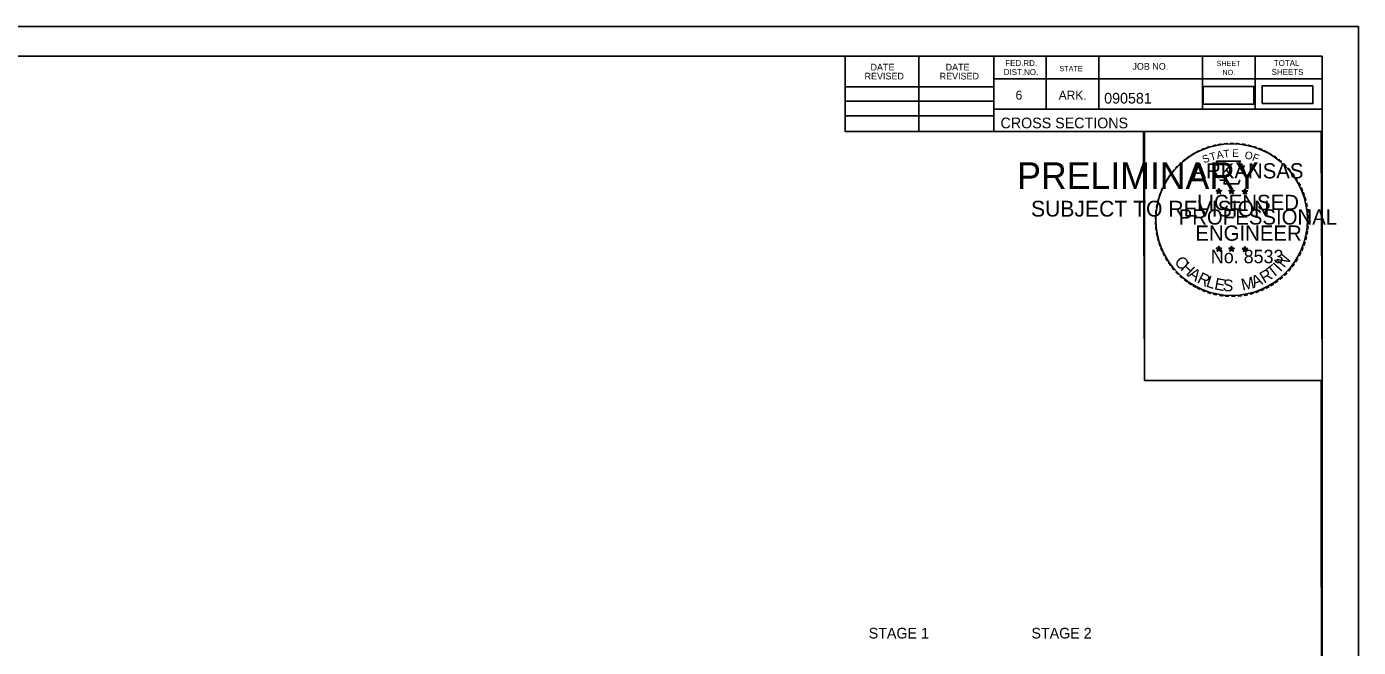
# Model space of a CAD drawing. Extents: x 1322838 to 1324533, y 339903 to 351025.
# Drawn here: x 1323691.8 to 1323866.6, y 346387.2 to 346468.6 of the extents above; entities that cross this region are included whole.
import ezdxf

# ---------------------------------------------------------------- set-up
doc = ezdxf.new("R2010")
doc.units = 0
for name, color, linetype in [('R_Axis Annot', 7, 'Continuous'), ('R_Border', 7, 'Continuous'), ('R_Border PE', 7, 'Continuous'), ('R_Border Prem', 7, 'Continuous'), ('R_Drive', 7, 'Continuous'), ('R_No Plot', 7, 'Continuous')]:
    doc.layers.add(name, color=color, linetype=linetype)

msp = doc.modelspace()

# ---------------------------------------------------------------- linework, layer by layer
at = {"layer": 'R_Border'}
for p, q in [((1323545.72, 346464.75), (1323861.9, 346464.75)), ((1323698.24, 346464.49), (1323698.24, 346464.49)), ((1323698.24, 346464.49), (1323698.24, 346464.49)), ((1323799.26, 346454.87), (1323799.26, 346464.75)), ((1323808.94, 346454.87), (1323808.94, 346464.75)), ((1323818.8, 346464.75), (1323818.8, 346454.87)), ((1323825.64, 346464.75), (1323825.64, 346457.81)), ((1323832.58, 346464.75), (1323832.58, 346457.81)), ((1323846.16, 346464.75), (1323846.16, 346457.81)), ((1323853.1, 346464.75), (1323853.1, 346457.81)), ((1323861.9, 346259.29), (1323861.9, 346464.75)), ((1323799.26, 346460.73), (1323818.8, 346460.73)), ((1323861.9, 346461.81), (1323818.8, 346461.81)), ((1323861.9, 346461.83), (1323861.9, 346461.83)), ((1323799.26, 346458.87), (1323818.8, 346458.87)), ((1323799.26, 346456.93), (1323818.8, 346456.93)), ((1323861.9, 346457.81), (1323818.8, 346457.81)), ((1323821.76, 346457.81), (1323861.9, 346457.81)), ((1323861.9, 346454.87), (1323799.26, 346454.87))]:
    msp.add_line(p, q, dxfattribs=at)
at = {"layer": 'R_Border PE'}
for p, q in [((1323847.98, 346447.13), (1323848.33, 346447.02)), ((1323847.98, 346447.13), (1323848.23, 346447.08)), ((1323847.98, 346447.13), (1323848.22, 346447)), ((1323848.11, 346446.72), (1323848.33, 346447.02)), ((1323848.11, 346446.72), (1323848.24, 346446.96)), ((1323848.11, 346446.72), (1323848.33, 346446.94)), ((1323848.33, 346447.38), (1323848.29, 346447.13)), ((1323848.33, 346447.02), (1323848.33, 346447.38)), ((1323848.33, 346447.38), (1323848.38, 346447.13)), ((1323848.68, 346447.13), (1323848.33, 346447.02)), ((1323848.54, 346446.72), (1323848.33, 346447.02)), ((1323848.54, 346446.72), (1323848.33, 346446.93)), ((1323848.68, 346447.13), (1323848.39, 346447.08)), ((1323848.54, 346446.72), (1323848.41, 346447.01)), ((1323848.68, 346447.13), (1323848.47, 346447.02)), ((1323849.65, 346447.13), (1323850, 346447.02)), ((1323849.65, 346447.13), (1323849.9, 346447.08)), ((1323849.65, 346447.13), (1323849.89, 346447)), ((1323849.78, 346446.72), (1323850, 346447.02)), ((1323849.78, 346446.72), (1323849.91, 346446.96)), ((1323849.78, 346446.72), (1323850, 346446.94)), ((1323850, 346447.38), (1323849.96, 346447.13)), ((1323850, 346447.02), (1323850, 346447.38)), ((1323850, 346447.38), (1323850.05, 346447.13)), ((1323850.35, 346447.13), (1323850, 346447.02)), ((1323850.21, 346446.72), (1323850, 346447.02)), ((1323850.21, 346446.72), (1323850, 346446.93)), ((1323850.35, 346447.13), (1323850.06, 346447.08)), ((1323850.21, 346446.72), (1323850.08, 346447.01)), ((1323850.35, 346447.13), (1323850.14, 346447.02)), ((1323851.41, 346447.11), (1323851.76, 346447)), ((1323851.41, 346447.11), (1323851.67, 346447.07)), ((1323851.41, 346447.11), (1323851.65, 346446.99)), ((1323851.55, 346446.71), (1323851.76, 346447)), ((1323851.55, 346446.71), (1323851.67, 346446.95)), ((1323851.55, 346446.71), (1323851.76, 346446.92)), ((1323851.76, 346447.37), (1323851.72, 346447.12)), ((1323851.76, 346447), (1323851.76, 346447.37)), ((1323851.76, 346447.37), (1323851.81, 346447.12)), ((1323852.11, 346447.11), (1323851.76, 346447)), ((1323851.98, 346446.71), (1323851.76, 346447)), ((1323851.98, 346446.71), (1323851.76, 346446.92)), ((1323852.11, 346447.11), (1323851.82, 346447.07)), ((1323851.98, 346446.71), (1323851.84, 346447)), ((1323852.11, 346447.11), (1323851.91, 346447.01)), ((1323847.98, 346439.55), (1323848.33, 346439.44)), ((1323847.98, 346439.55), (1323848.23, 346439.51)), ((1323847.98, 346439.55), (1323848.21, 346439.43)), ((1323848.11, 346439.15), (1323848.33, 346439.44)), ((1323848.11, 346439.15), (1323848.24, 346439.39)), ((1323848.11, 346439.15), (1323848.32, 346439.36)), ((1323848.33, 346439.81), (1323848.28, 346439.56)), ((1323848.54, 346439.15), (1323848.32, 346439.36)), ((1323848.33, 346439.44), (1323848.33, 346439.81)), ((1323848.33, 346439.81), (1323848.37, 346439.56)), ((1323848.67, 346439.55), (1323848.33, 346439.44)), ((1323848.54, 346439.15), (1323848.33, 346439.44)), ((1323848.67, 346439.55), (1323848.39, 346439.5)), ((1323848.54, 346439.15), (1323848.4, 346439.44)), ((1323848.67, 346439.55), (1323848.47, 346439.45)), ((1323849.65, 346439.55), (1323849.99, 346439.44)), ((1323849.65, 346439.55), (1323849.9, 346439.51)), ((1323849.65, 346439.55), (1323849.88, 346439.43)), ((1323849.78, 346439.15), (1323849.99, 346439.44)), ((1323849.78, 346439.15), (1323849.9, 346439.39)), ((1323849.78, 346439.15), (1323849.99, 346439.36)), ((1323849.99, 346439.81), (1323849.95, 346439.56)), ((1323849.99, 346439.44), (1323849.99, 346439.81)), ((1323849.99, 346439.81), (1323850.04, 346439.56)), ((1323850.34, 346439.55), (1323849.99, 346439.44)), ((1323850.21, 346439.15), (1323849.99, 346439.44)), ((1323850.21, 346439.15), (1323849.99, 346439.36)), ((1323850.34, 346439.55), (1323850.06, 346439.5)), ((1323850.21, 346439.15), (1323850.07, 346439.44)), ((1323850.34, 346439.55), (1323850.14, 346439.45)), ((1323851.41, 346439.54), (1323851.76, 346439.43)), ((1323851.41, 346439.54), (1323851.67, 346439.5)), ((1323851.41, 346439.54), (1323851.65, 346439.42)), ((1323851.55, 346439.14), (1323851.76, 346439.43)), ((1323851.55, 346439.14), (1323851.67, 346439.38)), ((1323851.55, 346439.14), (1323851.76, 346439.35)), ((1323851.76, 346439.8), (1323851.72, 346439.55)), ((1323851.76, 346439.43), (1323851.76, 346439.8)), ((1323851.76, 346439.8), (1323851.81, 346439.55)), ((1323852.11, 346439.54), (1323851.76, 346439.43)), ((1323851.97, 346439.14), (1323851.76, 346439.43)), ((1323851.97, 346439.14), (1323851.76, 346439.35)), ((1323852.11, 346439.54), (1323851.82, 346439.49)), ((1323851.97, 346439.14), (1323851.84, 346439.43)), ((1323852.11, 346439.54), (1323851.9, 346439.44))]:
    msp.add_line(p, q, dxfattribs=at)
for points in [[(1323848.02, 346451), (1323848.29, 346450.18)], [(1323851.53, 346450.08), (1323851.67, 346450.37), (1323850.99, 346450.34), (1323851.14, 346451), (1323848.02, 346451)], [(1323848.51, 346448.58), (1323848.51, 346448.49), (1323849.08, 346448.48), (1323849.02, 346448), (1323850.89, 346448), (1323851.09, 346448.54)], [(1323848.33, 346447.38), (1323848.54, 346446.72), (1323847.98, 346447.13), (1323848.68, 346447.13), (1323848.11, 346446.72), (1323848.33, 346447.38)], [(1323850, 346447.38), (1323850.21, 346446.72), (1323849.65, 346447.13), (1323850.35, 346447.13), (1323849.78, 346446.72), (1323850, 346447.38)], [(1323851.76, 346447.37), (1323851.98, 346446.71), (1323851.41, 346447.11), (1323852.11, 346447.11), (1323851.55, 346446.71), (1323851.76, 346447.37)], [(1323848.33, 346439.81), (1323848.54, 346439.15), (1323847.98, 346439.55), (1323848.67, 346439.55), (1323848.11, 346439.15), (1323848.33, 346439.81)], [(1323849.99, 346439.81), (1323850.21, 346439.15), (1323849.65, 346439.55), (1323850.34, 346439.55), (1323849.78, 346439.15), (1323849.99, 346439.81)], [(1323851.76, 346439.8), (1323851.97, 346439.14), (1323851.41, 346439.54), (1323852.11, 346439.54), (1323851.55, 346439.14), (1323851.76, 346439.8)]]:
    msp.add_lwpolyline(points, dxfattribs=at)
for centre, radius in [((1323848.33, 346447.02), 0.172), ((1323848.33, 346447.02), 0.145), ((1323848.33, 346447.02), 0.116), ((1323848.33, 346447.02), 0.0991), ((1323848.33, 346447.02), 0.0747), ((1323848.33, 346447.02), 0.0495), ((1323848.33, 346447.02), 0.0296), ((1323850, 346447.02), 0.172), ((1323850, 346447.02), 0.145), ((1323850, 346447.02), 0.116), ((1323850, 346447.02), 0.0991), ((1323850, 346447.02), 0.0747), ((1323850, 346447.02), 0.0495), ((1323850, 346447.02), 0.0296), ((1323851.76, 346447), 0.172), ((1323851.76, 346447), 0.145), ((1323851.76, 346447), 0.116), ((1323851.76, 346447), 0.0991), ((1323851.76, 346447), 0.0747), ((1323851.76, 346447), 0.0495), ((1323851.76, 346447), 0.0296), ((1323848.32, 346439.44), 0.172), ((1323848.32, 346439.44), 0.145), ((1323848.32, 346439.44), 0.116), ((1323848.32, 346439.44), 0.0991), ((1323848.32, 346439.44), 0.0747), ((1323848.32, 346439.44), 0.0495), ((1323848.32, 346439.44), 0.0296), ((1323849.99, 346439.44), 0.172), ((1323849.99, 346439.44), 0.145), ((1323849.99, 346439.44), 0.116), ((1323849.99, 346439.44), 0.0991), ((1323849.99, 346439.44), 0.0747), ((1323849.99, 346439.44), 0.0495), ((1323849.99, 346439.44), 0.0296), ((1323851.76, 346439.43), 0.172), ((1323851.76, 346439.43), 0.145), ((1323851.76, 346439.43), 0.116), ((1323851.76, 346439.43), 0.0991), ((1323851.76, 346439.43), 0.0747), ((1323851.76, 346439.43), 0.0495), ((1323851.76, 346439.43), 0.0296)]:
    msp.add_circle(centre, radius, dxfattribs=at)
at = {"layer": 'R_Drive'}
for points in [[(1323846.25, 346458.49), (1323852.94, 346458.49), (1323852.94, 346460.8), (1323846.25, 346460.8)], [(1323854, 346458.55), (1323860.68, 346458.55), (1323860.68, 346460.86), (1323854, 346460.86)]]:
    msp.add_lwpolyline(points, close=True, dxfattribs=at)
at = {"layer": 'R_No Plot'}
for p, q in [((1323533.31, 346468.65), (1323866.65, 346468.65)), ((1323837.93, 346432.42), (1323837.93, 346432.42))]:
    msp.add_line(p, q, dxfattribs=at)
for points in [[(1323533.31, 346468.65), (1323866.65, 346468.65), (1323866.65, 346255.31), (1323533.31, 346255.31)], [(1323779.64, 346464.75), (1323799.26, 346464.75), (1323799.26, 346454.87), (1323815.37, 346454.87), (1323838.57, 346454.87), (1323838.57, 346422.2), (1323861.77, 346422.2), (1323861.9, 346259.29), (1323545.72, 346259.29), (1323545.72, 346464.75)], [(1323838.43, 346454.87), (1323861.77, 346454.87), (1323861.91, 346422.2), (1323838.57, 346422.2)]]:
    msp.add_lwpolyline(points, close=True, dxfattribs=at)
msp.add_circle((1323850.01, 346443.31), 9.95, dxfattribs=at)

# ---------------------------------------------------------------- texts
at = {"layer": 'R_Axis Annot'}
for s, p in [('STAGE 1', (1323802.35, 346388.32)), ('STAGE 2', (1323823.72, 346388.32))]:
    msp.add_text(s, height=1.4, dxfattribs=at).set_placement(p)
at = {"layer": 'R_Border'}
for s, height, p in [('DATE', 0.879, (1323802.59, 346462.89)), ('DATE', 0.879, (1323812.45, 346462.89)), ('FED.RD.', 0.782, (1323820.28, 346463.47)), ('JOB NO.', 0.879, (1323836.98, 346462.99)), ('SHEET', 0.684, (1323848.02, 346463.47)), ('TOTAL', 0.782, (1323855.54, 346463.47)), ('REVISED', 0.879, (1323801.81, 346461.71)), ('REVISED', 0.879, (1323811.67, 346461.71)), ('DIST.NO.', 0.782, (1323820.08, 346462.29)), ('STATE', 0.684, (1323827.4, 346462.79)), ('NO.', 0.684, (1323848.8, 346462.29)), ('SHEETS', 0.782, (1323855.26, 346462.29)), ('6', 1.17, (1323821.64, 346459.07)), ('ARK.', 1.172, (1323827.3, 346459.07)), ('090581', 1.4, (1323833.27, 346458.55)), ('CROSS SECTIONS', 1.4, (1323819.66, 346455.3))]:
    msp.add_text(s, height=height, rotation=360, dxfattribs=at).set_placement(p)
at = {"layer": 'R_Border PE'}
for s, height, rotation, p in [('-', 1.6, 13.6301, (1323847.52, 346452.37)), ('-', 1.6, 10.2193, (1323848.2, 346452.53)), ('-', 1.6, 5.8968, (1323848.93, 346452.64)), ('-', 1.6, 0.1862, (1323849.7, 346452.72)), ('-', 1.6, 357.743, (1323850.42, 346452.7)), ('-', 1.6, 352.1617, (1323851.17, 346452.65)), ('-', 1.6, 347.2049, (1323851.88, 346452.53)), ('-', 1.6, 36.2317, (1323844.33, 346450.78)), ('-', 1.6, 34.0636, (1323844.91, 346451.18)), ('-', 1.6, 28.7918, (1323845.5, 346451.55)), ('-', 1.6, 24.3072, (1323846.14, 346451.86)), ('S', 1, 21.594, (1323846.38, 346450.68)), ('-', 1.6, 19.1761, (1323846.77, 346452.13)), ('T', 1, 16.4036, (1323847.29, 346451.01)), ('A', 1, 11.2132, (1323848.12, 346451.26)), ('T', 1, 6.0228, (1323848.97, 346451.43)), ('E', 1, 0.8323, (1323850.07, 346451.54)), ('O', 1, 350.4515, (1323851.67, 346451.33)), ('F', 1, 340.0707, (1323852.63, 346451.1)), ('-', 1.6, 342.3362, (1323852.52, 346452.38)), ('-', 1.6, 337.8551, (1323853.25, 346452.16)), ('-', 1.6, 334.1211, (1323853.89, 346451.88)), ('-', 1.6, 329.6409, (1323854.46, 346451.6)), ('-', 1.6, 325.8627, (1323855.11, 346451.24)), ('-', 1.6, 50.6142, (1323842.57, 346449.02)), ('-', 1.6, 48.423, (1323842.97, 346449.51)), ('-', 1.6, 42.9622, (1323843.42, 346449.99)), ('-', 1.6, 38.9507, (1323843.85, 346450.4)), ('ARKANSAS', 2, 360, (1323844.87, 346448.72)), ('-', 1.6, 320.5297, (1323855.72, 346450.81)), ('-', 1.6, 315.5786, (1323856.32, 346450.33)), ('-', 1.6, 309.8797, (1323856.89, 346449.78)), ('-', 1.6, 62.8713, (1323841.52, 346447.31)), ('-', 1.6, 58.0706, (1323841.83, 346447.93)), ('-', 1.6, 54.2325, (1323842.15, 346448.45)), ('-', 1.6, 306.6522, (1323857.41, 346449.17)), ('-', 1.4, 303.6753, (1323857.9, 346448.61)), ('-', 1.6, 299.6684, (1323858.22, 346448)), ('-', 1.6, 72.3945, (1323841.04, 346446.07)), ('-', 1.6, 67.7743, (1323841.26, 346446.7)), ('LICENSED', 2, 360, (1323845.47, 346444.57)), ('DWB', 0.01, 360, (1323848.32, 346447.01)), ('DWB', 0.01, 360, (1323849.99, 346447.01)), ('DWB', 0.01, 360, (1323851.75, 346447)), ('-', 1.6, 294.6628, (1323858.54, 346447.39)), ('-', 1.6, 290.5728, (1323858.8, 346446.81)), ('-', 1.6, 285.1233, (1323859.03, 346446.23)), ('-', 1.6, 85.1863, (1323840.63, 346443.95)), ('-', 1.6, 81.2013, (1323840.71, 346444.65)), ('-', 1.6, 75.461, (1323840.84, 346445.36)), ('PROFESSIONAL', 2, 360, (1323843.05, 346442.66)), ('-', 1.6, 280.5493, (1323859.23, 346445.49)), ('-', 1.6, 276.5962, (1323859.39, 346444.72)), ('-', 1.6, 94.1959, (1323840.64, 346442.53)), ('-', 1.6, 89.0622, (1323840.61, 346443.25)), ('-', 1.6, 274.3301, (1323859.45, 346444)), ('-', 1.6, 269.9407, (1323859.49, 346443.37)), ('-', 1.6, 98.9479, (1323840.72, 346441.86)), ('-', 1.6, 101.7149, (1323840.85, 346441.13)), ('-', 1.6, 105.4578, (1323841.01, 346440.53)), ('ENGINEER', 2, 360, (1323845.24, 346440.54)), ('-', 1.6, 255.7626, (1323859.29, 346441.37)), ('-', 1.6, 260.9953, (1323859.4, 346442.05)), ('-', 1.6, 263.5172, (1323859.47, 346442.7)), ('-', 1.6, 109.0874, (1323841.23, 346439.9)), ('-', 1.6, 114.0643, (1323841.48, 346439.31)), ('No. 8533', 1.757, 360, (1323847.28, 346437.59)), ('DWB', 0.01, 360, (1323848.31, 346439.44)), ('DWB', 0.01, 360, (1323849.98, 346439.44)), ('DWB', 0.01, 360, (1323851.75, 346439.43)), ('-', 1.6, 247.8887, (1323858.88, 346439.98)), ('-', 1.6, 252.8681, (1323859.11, 346440.65)), ('-', 1.6, 115.7289, (1323841.79, 346438.69)), ('-', 1.6, 120.4471, (1323842.14, 346438.1)), ('-', 1.6, 125.8934, (1323842.55, 346437.54)), ('C', 1.54, 309.9548, (1323842.4, 346437.73)), ('H', 1.54, 317.3873, (1323843.19, 346436.8)), ('T', 1.54, 38.428, (1323855.38, 346435.56)), ('I', 1.54, 46.3033, (1323856.39, 346436.37)), ('N', 1.54, 50.7834, (1323856.91, 346436.89)), ('-', 1.6, 233.8452, (1323857.82, 346437.94)), ('-', 1.6, 239.0712, (1323858.23, 346438.59)), ('-', 1.6, 244.6197, (1323858.62, 346439.35)), ('-', 1.6, 130.7181, (1323843.01, 346436.99)), ('-', 1.6, 134.2238, (1323843.53, 346436.44)), ('-', 1.6, 138.9338, (1323844.05, 346435.98)), ('A', 1.54, 325.5578, (1323844.18, 346435.89)), ('R', 1.54, 334.3187, (1323845.38, 346435.09)), ('L', 1.54, 342.194, (1323846.55, 346434.54)), ('E', 1.54, 349.3312, (1323847.66, 346434.17)), ('M', 1.54, 12.4404, (1323851.44, 346433.99)), ('A', 1.54, 21.7918, (1323852.94, 346434.34)), ('R', 1.54, 30.5528, (1323854.27, 346434.89)), ('-', 1.6, 221.0851, (1323856.39, 346436.3)), ('-', 1.6, 225.7653, (1323856.92, 346436.81)), ('-', 1.6, 231.2538, (1323857.39, 346437.38)), ('-', 1.6, 144.6463, (1323844.61, 346435.57)), ('-', 1.6, 148.0898, (1323845.17, 346435.2)), ('-', 1.6, 151.5704, (1323845.75, 346434.88)), ('-', 1.6, 154.6002, (1323846.27, 346434.63)), ('-', 1.6, 158.5612, (1323846.89, 346434.38)), ('S', 1.54, 356.4684, (1323848.82, 346433.95)), ('-', 1.6, 200.7184, (1323853.51, 346434.51)), ('-', 1.6, 204.2516, (1323854.13, 346434.78)), ('-', 1.6, 207.3568, (1323854.75, 346435.1)), ('-', 1.6, 212.2491, (1323855.31, 346435.44)), ('-', 1.6, 215.7363, (1323855.84, 346435.83)), ('-', 1.6, 162.7983, (1323847.58, 346434.16)), ('-', 1.6, 167.5555, (1323848.29, 346434)), ('-', 1.6, 173.1155, (1323849.07, 346433.89)), ('-', 1.6, 176.5183, (1323849.81, 346433.84)), ('-', 1.6, 181.5918, (1323850.56, 346433.86)), ('-', 1.6, 185.8167, (1323851.37, 346433.93)), ('-', 1.6, 191.2858, (1323852.1, 346434.06)), ('-', 1.6, 195.4743, (1323852.83, 346434.26))]:
    msp.add_text(s, height=height, rotation=rotation, dxfattribs=at).set_placement(p)
at = {"layer": 'R_Border Prem'}
for s, height, p in [('PRELIMINARY', 3.5, (1323821.85, 346447.33)), ('DWB', 0.01, (1323822.59, 346449.18)), ('SUBJECT TO REVISION', 2.0751, (1323823.66, 346443.71))]:
    msp.add_text(s, height=height, rotation=360, dxfattribs=at).set_placement(p)

doc.saveas('drawing.dxf')
